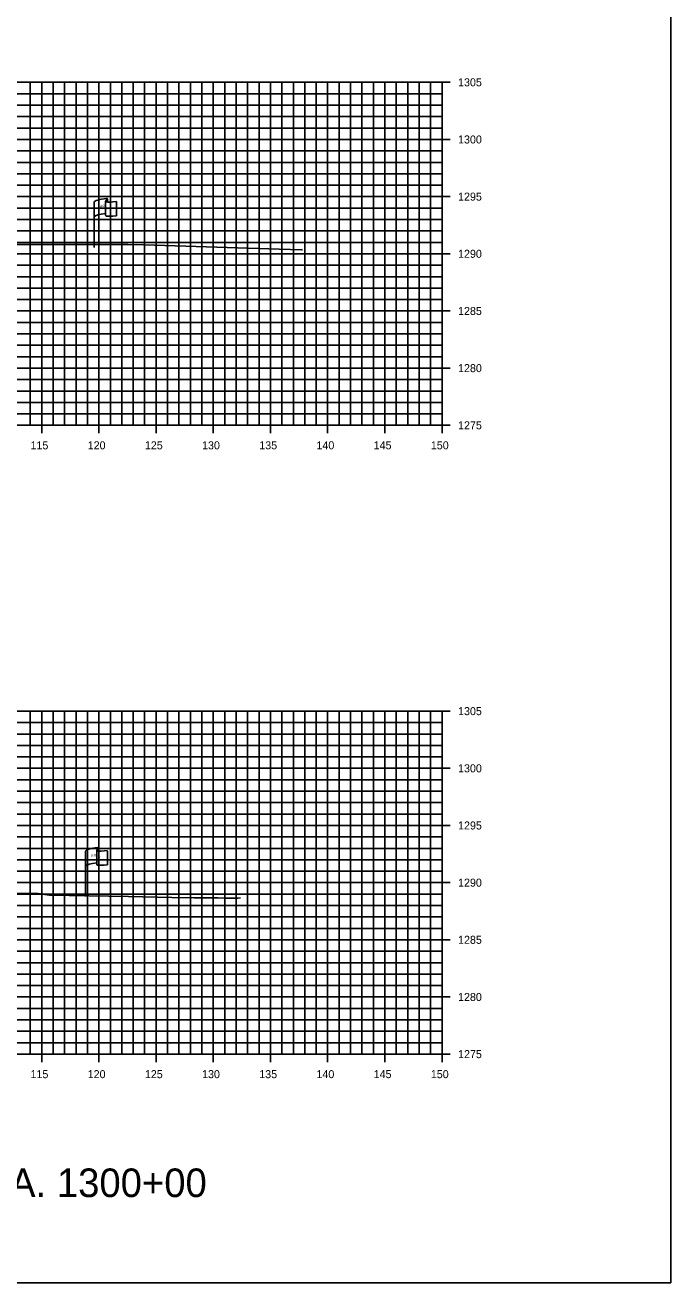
# Model space of a CAD drawing. Extents: x 674939 to 678919, y 750652 to 765176.
# Drawn here: x 678862.1 to 678918.5, y 764036.3 to 764146.3 of the extents above; entities that cross this region are included whole.
import ezdxf

# ---------------------------------------------------------------- set-up
doc = ezdxf.new("R2010")
doc.units = 0
for name, color, linetype in [('R_Axis', 7, 'Continuous'), ('R_Axis Annot', 7, 'Continuous'), ('R_Draft', 7, 'Continuous'), ('R_Exist Surface', 7, 'Continuous'), ('R_Grid', 7, 'Continuous'), ('R_No Plot', 7, 'Continuous'), ('S_EXIST_ROW', 7, 'Continuous')]:
    doc.layers.add(name, color=color, linetype=linetype)

msp = doc.modelspace()

# ---------------------------------------------------------------- linework, layer by layer
at = {"layer": 'R_Axis'}
for p, q in [((678899.23, 764141.29), (678897.83, 764141.29)), ((678898.53, 764111.29), (678898.53, 764141.29)), ((678899.23, 764136.29), (678897.83, 764136.29)), ((678899.23, 764131.29), (678897.83, 764131.29)), ((678899.23, 764126.29), (678897.83, 764126.29)), ((678899.23, 764121.29), (678897.83, 764121.29)), ((678899.23, 764116.29), (678897.83, 764116.29)), ((678863.53, 764110.59), (678863.53, 764111.99)), ((678868.53, 764110.59), (678868.53, 764111.99)), ((678873.53, 764110.59), (678873.53, 764111.99)), ((678878.53, 764110.59), (678878.53, 764111.99)), ((678883.53, 764110.59), (678883.53, 764111.99)), ((678888.53, 764110.59), (678888.53, 764111.99)), ((678893.53, 764110.59), (678893.53, 764111.99)), ((678898.53, 764110.59), (678898.53, 764111.99)), ((678598.53, 764111.29), (678898.53, 764111.29)), ((678899.23, 764111.29), (678897.83, 764111.29)), ((678899.23, 764086.29), (678897.83, 764086.29)), ((678898.53, 764056.29), (678898.53, 764086.29)), ((678899.23, 764081.29), (678897.83, 764081.29)), ((678899.23, 764076.29), (678897.83, 764076.29)), ((678899.23, 764071.29), (678897.83, 764071.29)), ((678899.23, 764066.29), (678897.83, 764066.29)), ((678899.23, 764061.29), (678897.83, 764061.29)), ((678863.53, 764055.59), (678863.53, 764056.99)), ((678868.53, 764055.59), (678868.53, 764056.99)), ((678873.53, 764055.59), (678873.53, 764056.99)), ((678878.53, 764055.59), (678878.53, 764056.99)), ((678883.53, 764055.59), (678883.53, 764056.99)), ((678888.53, 764055.59), (678888.53, 764056.99)), ((678893.53, 764055.59), (678893.53, 764056.99)), ((678898.53, 764055.59), (678898.53, 764056.99)), ((678598.53, 764056.29), (678898.53, 764056.29)), ((678899.23, 764056.29), (678897.83, 764056.29))]:
    msp.add_line(p, q, dxfattribs=at)
at = {"layer": 'R_Exist Surface'}
for points in [[(678861.05, 764127.09), (678871.05, 764127.1), (678872.48, 764127.08), (678884.3, 764126.7), (678886.28, 764126.65), (678886.32, 764126.67)], [(678859.52, 764070.34), (678862.99, 764070.34), (678863.22, 764070.33), (678864.21, 764070.2), (678871.13, 764070.07), (678874.92, 764070), (678876.85, 764069.96), (678878.07, 764069.95), (678878.94, 764069.95), (678879.58, 764069.94), (678880.08, 764069.94), (678880.4, 764069.94), (678880.68, 764069.94), (678880.91, 764069.95)]]:
    msp.add_lwpolyline(points, dxfattribs=at)
at = {"layer": 'R_Grid'}
for p, q in [((678598.53, 764141.29), (678898.53, 764141.29)), ((678862.53, 764111.29), (678862.53, 764141.29)), ((678863.53, 764111.29), (678863.53, 764141.29)), ((678864.53, 764111.29), (678864.53, 764141.29)), ((678865.53, 764111.29), (678865.53, 764141.29)), ((678866.53, 764111.29), (678866.53, 764141.29)), ((678867.53, 764111.29), (678867.53, 764141.29)), ((678868.53, 764111.29), (678868.53, 764141.29)), ((678869.53, 764111.29), (678869.53, 764141.29)), ((678870.53, 764111.29), (678870.53, 764141.29)), ((678871.53, 764111.29), (678871.53, 764141.29)), ((678872.53, 764111.29), (678872.53, 764141.29)), ((678873.53, 764111.29), (678873.53, 764141.29)), ((678874.53, 764111.29), (678874.53, 764141.29)), ((678875.53, 764111.29), (678875.53, 764141.29)), ((678876.53, 764111.29), (678876.53, 764141.29)), ((678877.53, 764111.29), (678877.53, 764141.29)), ((678878.53, 764111.29), (678878.53, 764141.29)), ((678879.53, 764111.29), (678879.53, 764141.29)), ((678880.53, 764111.29), (678880.53, 764141.29)), ((678881.53, 764111.29), (678881.53, 764141.29)), ((678882.53, 764111.29), (678882.53, 764141.29)), ((678883.53, 764111.29), (678883.53, 764141.29)), ((678884.53, 764111.29), (678884.53, 764141.29)), ((678885.53, 764111.29), (678885.53, 764141.29)), ((678886.53, 764111.29), (678886.53, 764141.29)), ((678887.53, 764111.29), (678887.53, 764141.29)), ((678888.53, 764111.29), (678888.53, 764141.29)), ((678889.53, 764111.29), (678889.53, 764141.29)), ((678890.53, 764111.29), (678890.53, 764141.29)), ((678891.53, 764111.29), (678891.53, 764141.29)), ((678892.53, 764111.29), (678892.53, 764141.29)), ((678893.53, 764111.29), (678893.53, 764141.29)), ((678894.53, 764111.29), (678894.53, 764141.29)), ((678895.53, 764111.29), (678895.53, 764141.29)), ((678896.53, 764111.29), (678896.53, 764141.29)), ((678897.53, 764111.29), (678897.53, 764141.29)), ((678898.53, 764111.29), (678898.53, 764141.29)), ((678598.53, 764140.29), (678898.53, 764140.29)), ((678598.53, 764139.29), (678898.53, 764139.29)), ((678598.53, 764138.29), (678898.53, 764138.29)), ((678598.53, 764137.29), (678898.53, 764137.29)), ((678598.53, 764136.29), (678898.53, 764136.29)), ((678598.53, 764135.29), (678898.53, 764135.29)), ((678598.53, 764134.29), (678898.53, 764134.29)), ((678598.53, 764133.29), (678898.53, 764133.29)), ((678598.53, 764132.29), (678898.53, 764132.29)), ((678598.53, 764131.29), (678898.53, 764131.29)), ((678598.53, 764130.29), (678898.53, 764130.29)), ((678598.53, 764129.29), (678898.53, 764129.29)), ((678598.53, 764128.29), (678898.53, 764128.29)), ((678598.53, 764127.29), (678898.53, 764127.29)), ((678598.53, 764126.29), (678898.53, 764126.29)), ((678598.53, 764125.29), (678898.53, 764125.29)), ((678598.53, 764124.29), (678898.53, 764124.29)), ((678598.53, 764123.29), (678898.53, 764123.29)), ((678598.53, 764122.29), (678898.53, 764122.29)), ((678598.53, 764121.29), (678898.53, 764121.29)), ((678598.53, 764120.29), (678898.53, 764120.29)), ((678598.53, 764119.29), (678898.53, 764119.29)), ((678598.53, 764118.29), (678898.53, 764118.29)), ((678598.53, 764117.29), (678898.53, 764117.29)), ((678598.53, 764116.29), (678898.53, 764116.29)), ((678598.53, 764115.29), (678898.53, 764115.29)), ((678598.53, 764114.29), (678898.53, 764114.29)), ((678598.53, 764113.29), (678898.53, 764113.29)), ((678598.53, 764112.29), (678898.53, 764112.29)), ((678598.53, 764111.29), (678898.53, 764111.29)), ((678598.53, 764086.29), (678898.53, 764086.29)), ((678862.53, 764056.29), (678862.53, 764086.29)), ((678863.53, 764056.29), (678863.53, 764086.29)), ((678864.53, 764056.29), (678864.53, 764086.29)), ((678865.53, 764056.29), (678865.53, 764086.29)), ((678866.53, 764056.29), (678866.53, 764086.29)), ((678867.53, 764056.29), (678867.53, 764086.29)), ((678868.53, 764056.29), (678868.53, 764086.29)), ((678869.53, 764056.29), (678869.53, 764086.29)), ((678870.53, 764056.29), (678870.53, 764086.29)), ((678871.53, 764056.29), (678871.53, 764086.29)), ((678872.53, 764056.29), (678872.53, 764086.29)), ((678873.53, 764056.29), (678873.53, 764086.29)), ((678874.53, 764056.29), (678874.53, 764086.29)), ((678875.53, 764056.29), (678875.53, 764086.29)), ((678876.53, 764056.29), (678876.53, 764086.29)), ((678877.53, 764056.29), (678877.53, 764086.29)), ((678878.53, 764056.29), (678878.53, 764086.29)), ((678879.53, 764056.29), (678879.53, 764086.29)), ((678880.53, 764056.29), (678880.53, 764086.29)), ((678881.53, 764056.29), (678881.53, 764086.29)), ((678882.53, 764056.29), (678882.53, 764086.29)), ((678883.53, 764056.29), (678883.53, 764086.29)), ((678884.53, 764056.29), (678884.53, 764086.29)), ((678885.53, 764056.29), (678885.53, 764086.29)), ((678886.53, 764056.29), (678886.53, 764086.29)), ((678887.53, 764056.29), (678887.53, 764086.29)), ((678888.53, 764056.29), (678888.53, 764086.29)), ((678889.53, 764056.29), (678889.53, 764086.29)), ((678890.53, 764056.29), (678890.53, 764086.29)), ((678891.53, 764056.29), (678891.53, 764086.29)), ((678892.53, 764056.29), (678892.53, 764086.29)), ((678893.53, 764056.29), (678893.53, 764086.29)), ((678894.53, 764056.29), (678894.53, 764086.29)), ((678895.53, 764056.29), (678895.53, 764086.29)), ((678896.53, 764056.29), (678896.53, 764086.29)), ((678897.53, 764056.29), (678897.53, 764086.29)), ((678898.53, 764056.29), (678898.53, 764086.29)), ((678598.53, 764085.29), (678898.53, 764085.29)), ((678598.53, 764084.29), (678898.53, 764084.29)), ((678598.53, 764083.29), (678898.53, 764083.29)), ((678598.53, 764082.29), (678898.53, 764082.29)), ((678598.53, 764081.29), (678898.53, 764081.29)), ((678598.53, 764080.29), (678898.53, 764080.29)), ((678598.53, 764079.29), (678898.53, 764079.29)), ((678598.53, 764078.29), (678898.53, 764078.29)), ((678598.53, 764077.29), (678898.53, 764077.29)), ((678598.53, 764076.29), (678898.53, 764076.29)), ((678598.53, 764075.29), (678898.53, 764075.29)), ((678598.53, 764074.29), (678898.53, 764074.29)), ((678598.53, 764073.29), (678898.53, 764073.29)), ((678598.53, 764072.29), (678898.53, 764072.29)), ((678598.53, 764071.29), (678898.53, 764071.29)), ((678598.53, 764070.29), (678898.53, 764070.29)), ((678598.53, 764069.29), (678898.53, 764069.29)), ((678598.53, 764068.29), (678898.53, 764068.29)), ((678598.53, 764067.29), (678898.53, 764067.29)), ((678598.53, 764066.29), (678898.53, 764066.29)), ((678598.53, 764065.29), (678898.53, 764065.29)), ((678598.53, 764064.29), (678898.53, 764064.29)), ((678598.53, 764063.29), (678898.53, 764063.29)), ((678598.53, 764062.29), (678898.53, 764062.29)), ((678598.53, 764061.29), (678898.53, 764061.29)), ((678598.53, 764060.29), (678898.53, 764060.29)), ((678598.53, 764059.29), (678898.53, 764059.29)), ((678598.53, 764058.29), (678898.53, 764058.29)), ((678598.53, 764057.29), (678898.53, 764057.29)), ((678598.53, 764056.29), (678898.53, 764056.29))]:
    msp.add_line(p, q, dxfattribs=at)
at = {"layer": 'R_No Plot'}
msp.add_lwpolyline([(678578.53, 764036.29), (678918.53, 764036.29), (678918.53, 764256.29), (678578.53, 764256.29)], close=True, dxfattribs=at)
at = {"layer": 'S_EXIST_ROW'}
for p, q in [((678868.13, 764126.85), (678868.13, 764130.8)), ((678869.12, 764130.9), (678869.12, 764130.88)), ((678869.12, 764130.88), (678869.12, 764129.66)), ((678869.29, 764131.05), (678869.29, 764130.81)), ((678870.06, 764130.86), (678870.06, 764129.62)), ((678867.36, 764070.08), (678867.36, 764074.03)), ((678868.36, 764074.12), (678868.36, 764074.11)), ((678868.36, 764074.11), (678868.36, 764072.88)), ((678868.52, 764074.28), (678868.52, 764074.04)), ((678869.29, 764074.08), (678869.29, 764072.84))]:
    msp.add_line(p, q, dxfattribs=at)
for centre, radius, start, end in [((678869.2, 764130.9), 0.078, 88.6458, 274.2828), ((678869.21, 764131.05), 0.0783, 263.0712, 93.9564), ((678869.2, 764129.66), 0.0783, 180, 273.9564), ((678868.45, 764074.28), 0.0783, 263.0712, 93.9564), ((678868.43, 764074.12), 0.078, 88.6458, 274.2828), ((678868.43, 764072.88), 0.0783, 180, 273.9564)]:
    msp.add_arc(centre, radius, start, end, dxfattribs=at)
for centre, major_axis, ratio, start_param, end_param in [((678869.71, 764130.84), (-1.58, -0.04), 0.19887, 5.030368, 6.283185), ((678870.42, 764130.96), (-1.23, -0.13), 0.052933, 0.159456, 1.268315), ((678869.7, 764129.53), (-1.58, -0.04), 0.19887, 5.083035, 6.194897), ((678870.42, 764129.72), (-1.23, -0.13), 0.052933, 0.159456, 1.268315), ((678868.94, 764074.07), (-1.58, -0.04), 0.19887, 5.030368, 6.283185), ((678869.65, 764074.19), (-1.23, -0.13), 0.052933, 0.159456, 1.268315), ((678868.94, 764072.75), (-1.58, -0.04), 0.19887, 5.083035, 6.194897), ((678869.65, 764072.95), (-1.23, -0.13), 0.052933, 0.159456, 1.268315)]:
    msp.add_ellipse(centre, major_axis=major_axis, ratio=ratio, start_param=start_param, end_param=end_param, dxfattribs=at)

# ---------------------------------------------------------------- texts
at = {"layer": 'R_Axis Annot'}
for s, p in [('1305', (678899.93, 764140.94)), ('1300', (678899.93, 764135.94)), ('1295', (678899.93, 764130.94)), ('1290', (678899.93, 764125.94)), ('1285', (678899.93, 764120.94)), ('1280', (678899.93, 764115.94)), ('1275', (678899.93, 764110.94)), ('115', (678862.55, 764109.19)), ('120', (678867.55, 764109.19)), ('125', (678872.55, 764109.19)), ('130', (678877.55, 764109.19)), ('135', (678882.55, 764109.19)), ('140', (678887.55, 764109.19)), ('145', (678892.55, 764109.19)), ('150', (678897.55, 764109.19)), ('1305', (678899.93, 764085.94)), ('1300', (678899.93, 764080.94)), ('1295', (678899.93, 764075.94)), ('1290', (678899.93, 764070.94)), ('1285', (678899.93, 764065.94)), ('1280', (678899.93, 764060.94)), ('1275', (678899.93, 764055.94)), ('115', (678862.55, 764054.19)), ('120', (678867.55, 764054.19)), ('125', (678872.55, 764054.19)), ('130', (678877.55, 764054.19)), ('135', (678882.55, 764054.19)), ('140', (678887.55, 764054.19)), ('145', (678892.55, 764054.19)), ('150', (678897.55, 764054.19))]:
    msp.add_text(s, height=0.7, dxfattribs=at).set_placement(p)
at = {"layer": 'R_Draft'}
msp.add_text('STA. 1298+00 TO STA. 1300+00', height=2.5, dxfattribs=at).set_placement((678828.53, 764043.79))
at = {"layer": 'S_EXIST_ROW'}
for s, height, rotation, p in [('R ', 0.2, 9.9884, (678868.65, 764130.3)), (' O', 0.2, 9.9884, (678868.79, 764130.35)), ('DWB 11-9-07', 0.01, 90, (678869.29, 764130.81)), ('W', 0.2, 351.1788, (678869.12, 764130.18)), ('DWB 11-9-07', 0.01, 5.0717, (678869.96, 764129.61)), ('DWB 11-9-07', 0.01, 90, (678868.12, 764126.85)), ('R ', 0.2, 9.9884, (678867.88, 764073.53)), (' O', 0.2, 9.9884, (678868.03, 764073.57)), ('W', 0.2, 351.1788, (678868.36, 764073.4)), ('DWB 11-9-07', 0.01, 90, (678868.52, 764074.04)), ('DWB 11-9-07', 0.01, 5.0717, (678869.19, 764072.84)), ('DWB 11-9-07', 0.01, 90, (678867.36, 764070.08))]:
    msp.add_text(s, height=height, rotation=rotation, dxfattribs=at).set_placement(p)

doc.saveas('drawing.dxf')
